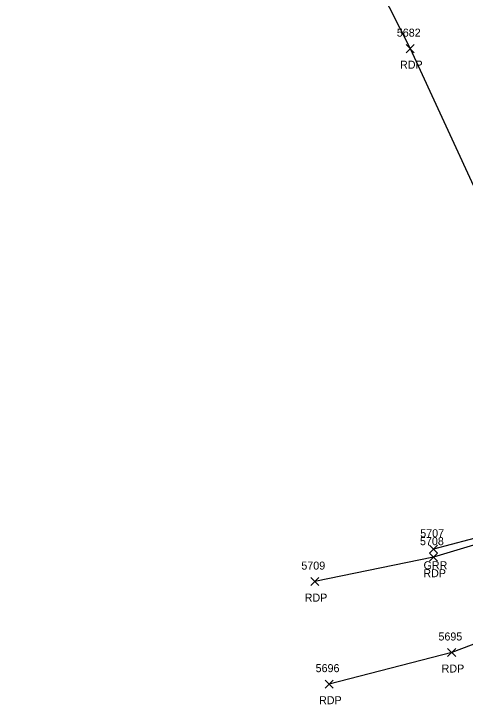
# Model space of a CAD drawing. Extents: x 1462668 to 1465147, y 550359 to 557351.
# Drawn here: x 1464073.8 to 1464186.6, y 553643.6 to 553815.9 of the extents above; entities that cross this region are included whole.
import ezdxf

# ---------------------------------------------------------------- set-up
doc = ezdxf.new("R2010")
doc.units = 0
for name, color, linetype in [('P_A', 7, 'Continuous'), ('P_I', 7, 'Continuous'), ('P_TIC', 7, 'Continuous'), ('PET', 7, 'Continuous'), ('R_A', 7, 'Continuous'), ('R_I', 7, 'Continuous'), ('R_TIC', 7, 'Continuous'), ('RGR', 7, 'Continuous')]:
    doc.layers.add(name, color=color, linetype=linetype)

msp = doc.modelspace()

# ---------------------------------------------------------------- linework, layer by layer
at = {"layer": 'P_TIC'}
for points in [[(1464171.81, 553806.24), (1464173.81, 553808.24)], [(1464173.81, 553806.24), (1464171.81, 553808.24)], [(1464177.63, 553679.26), (1464179.63, 553681.26)], [(1464179.63, 553679.26), (1464177.63, 553681.26)], [(1464148, 553673.16), (1464150, 553675.16)], [(1464150, 553673.16), (1464148, 553675.16)], [(1464182.2, 553655.46), (1464184.2, 553657.46)], [(1464184.2, 553655.46), (1464182.2, 553657.46)], [(1464151.58, 553647.55), (1464153.58, 553649.55)], [(1464153.58, 553647.55), (1464151.58, 553649.55)]]:
    msp.add_lwpolyline(points, dxfattribs=at)
at = {"layer": 'PET'}
for points in [[(1464101.72, 553983.81), (1464116.04, 553959.2), (1464143.29, 553911.56), (1464171.77, 553859.66), (1464193.18, 553817.7), (1464211.26, 553778.84), (1464228.37, 553730.91), (1464231.28, 553717.72), (1464231.38, 553705.2), (1464226.46, 553688.72), (1464218.86, 553676.53), (1464210.95, 553669.79), (1464199.51, 553662.61), (1464183.2, 553656.46), (1464152.58, 553648.55)], [(1464073.81, 553977.7), (1464095.08, 553943.78), (1464104.74, 553927.43), (1464123.47, 553898.39), (1464154.67, 553843.08), (1464157.11, 553838.3), (1464172.81, 553807.24), (1464190.16, 553769.74), (1464204.88, 553730.77), (1464208.27, 553717.31), (1464207.79, 553703.89), (1464202.17, 553692), (1464192.02, 553684.3), (1464178.63, 553680.26), (1464149, 553674.16)]]:
    msp.add_lwpolyline(points, dxfattribs=at)
at = {"layer": 'R_TIC'}
for points in [[(1464177.69, 553681.24), (1464179.69, 553683.24)], [(1464179.69, 553681.24), (1464177.69, 553683.24)]]:
    msp.add_lwpolyline(points, dxfattribs=at)
at = {"layer": 'RGR'}
msp.add_lwpolyline([(1464204.06, 553730.81), (1464206.74, 553717.32), (1464206.66, 553704.71), (1464201.2, 553692.95), (1464191.86, 553685.79), (1464178.69, 553682.24)], dxfattribs=at)

# ---------------------------------------------------------------- texts
at = {"layer": 'P_A'}
for p in [(1464170.3, 553802.24), (1464176.12, 553675.26), (1464146.49, 553669.16), (1464180.69, 553651.46), (1464150.07, 553643.55)]:
    msp.add_text('RDP', height=2, dxfattribs=at).set_placement(p)
at = {"layer": 'P_I'}
for s, p in [('5682', (1464169.5, 553810.24)), ('5708', (1464175.29, 553683.26)), ('5709', (1464145.65, 553677.16)), ('5695', (1464179.9, 553659.46)), ('5696', (1464149.22, 553651.55))]:
    msp.add_text(s, height=2, dxfattribs=at).set_placement(p)
at = {"layer": 'R_A'}
msp.add_text('GRR', height=2, dxfattribs=at).set_placement((1464176.18, 553677.24))
at = {"layer": 'R_I'}
msp.add_text('5707', height=2, dxfattribs=at).set_placement((1464175.35, 553685.24))

doc.saveas('drawing.dxf')
